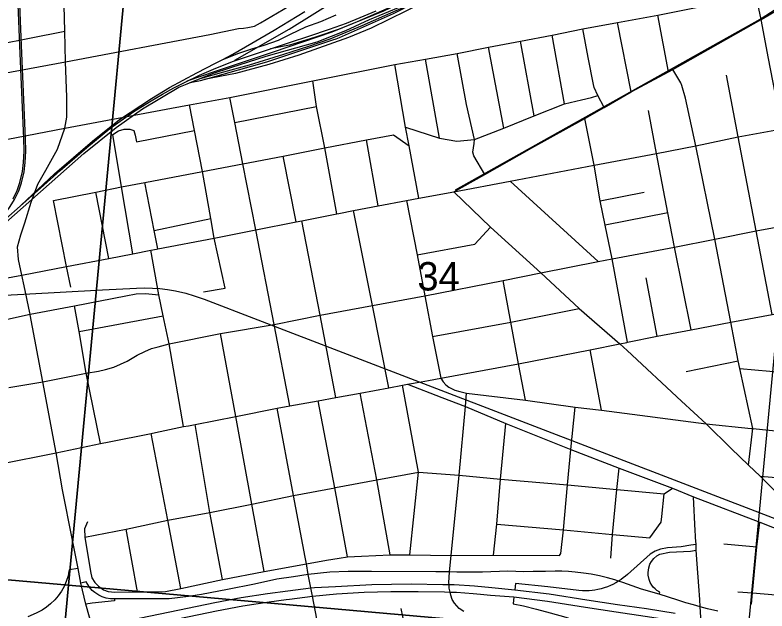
# Model space of a CAD drawing. Extents: x 0 to 34, y 0 to 22.
# Drawn here: x 7.018 to 8.126, y 17.945 to 18.823 of the extents above; entities that cross this region are included whole.
import ezdxf

# ---------------------------------------------------------------- set-up
doc = ezdxf.new("R2010")
doc.units = 0
for name, color, linetype in [('Default', 7, 'Continuous'), ('GM_X_City_Street', 7, 'Continuous'), ('GM_X_Interchange_Ramps', 7, 'Continuous'), ('GM_X_Rail_Line', 7, 'Continuous'), ('GM_X_Section', 7, 'Continuous'), ('GM_X_Section_Text', 7, 'Continuous'), ('GM_X_US_Route', 7, 'Continuous')]:
    doc.layers.add(name, color=color, linetype=linetype)

msp = doc.modelspace()

# ---------------------------------------------------------------- linework, layer by layer
at = {"layer": 'Default'}
msp.add_lwpolyline([(8.9, 17.824), (8.9, 18.837), (8.1916, 18.9018), (8.0955, 17.8939)], close=True, dxfattribs=at)
at = {"layer": 'GM_X_City_Street'}
for p, q in [((8.1174, 18.816), (8.11, 18.8512)), ((7.9806, 18.7392), (7.965, 18.8226)), ((7.9257, 18.7096), (7.9057, 18.8117)), ((7.8276, 18.6921), (7.8091, 18.7933)), ((7.7829, 18.6743), (7.7626, 18.7843)), ((7.7383, 18.656), (7.7155, 18.7752)), ((7.6432, 18.6416), (7.6225, 18.7577)), ((7.5934, 18.6576), (7.5776, 18.7501)), ((8.0832, 18.6431), (8.0661, 18.7341)), ((7.0913, 18.6562), (7.2484, 18.6854)), ((7.3417, 18.6644), (7.4622, 18.688)), ((7.9629, 18.619), (7.9514, 18.6819)), ((7.8711, 18.6014), (7.8573, 18.6703)), ((6.9692, 18.6326), (7.0913, 18.6562)), ((7.5985, 18.6302), (7.5934, 18.6576)), ((7.5531, 18.5417), (7.536, 18.6387)), ((7.6127, 18.5529), (7.5985, 18.6302)), ((7.4321, 18.518), (7.4132, 18.6151)), ((7.8773, 18.4597), (7.7473, 18.5778)), ((7.1559, 18.4642), (7.1368, 18.5619)), ((7.8802, 18.5492), (7.9449, 18.5619)), ((7.0939, 18.4523), (7.0748, 18.5494)), ((7.9796, 18.5312), (7.8876, 18.5131)), ((7.223, 18.5053), (7.3064, 18.5229)), ((7.3275, 18.4202), (7.3115, 18.4942)), ((7.1001, 18.4219), (7.0939, 18.4523)), ((7.964, 18.3495), (7.9477, 18.4356)), ((7.2958, 18.4152), (7.3275, 18.4202)), ((7.1124, 18.3567), (7.2364, 18.3797)), ((7.9089, 18.3384), (7.9192, 18.3405)), ((7.882, 18.2408), (7.8653, 18.3295)), ((8.0065, 18.2975), (8.0832, 18.3133)), ((8.0857, 18.302), (8.2018, 18.2919)), ((7.6126, 18.1492), (7.5887, 18.2777)), ((7.2734, 18.2177), (7.2835, 18.2194)), ((8.0988, 18.1598), (8.1049, 18.2137)), ((7.5997, 18.0275), (7.6126, 18.1492)), ((8.0201, 18.063), (8.0173, 18.113)), ((7.1985, 17.9733), (7.1818, 18.0655)), ((8.0622, 18.0438), (8.1109, 18.0393))]:
    msp.add_line(p, q, dxfattribs=at)
for points in [[(7.0925, 18.7539), (7.3049, 18.7941), (7.347, 18.8031), (7.3544, 18.8033), (7.361, 18.8045), (7.3708, 18.8066), (7.3794, 18.8113), (7.4466, 18.851), (7.4643, 18.8617), (7.4867, 18.8763), (7.504, 18.8897), (7.5413, 18.9305), (7.6194, 19.0175), (7.6749, 19.0793), (7.6862, 19.0903), (7.6996, 19.0991), (7.7156, 19.1082), (7.7525, 19.1279), (7.8252, 19.1687), (7.8548, 19.1858), (7.8711, 19.1944), (7.8843, 19.1991), (7.9635, 19.2198), (8.0347, 19.2363)], [(7.0925, 18.7539), (7.0913, 18.799), (7.0897, 18.8561), (7.0926, 18.8866), (7.0936, 18.8947)], [(7.3072, 18.6963), (7.3346, 18.7014), (7.4566, 18.7256), (7.5776, 18.7501), (7.6225, 18.7577), (7.6693, 18.7659), (7.7155, 18.7752), (7.7626, 18.7843), (7.8091, 18.7933), (7.8546, 18.8022), (7.9057, 18.8117), (7.965, 18.8226), (8.046, 18.8388), (8.11, 18.8512), (8.2002, 18.8698)], [(8.1174, 18.816), (8.1494, 18.8348), (8.182, 18.8564), (8.2002, 18.8698)], [(7.6643, 18.5624), (7.71, 18.5878), (7.7795, 18.6269), (7.8573, 18.6703), (7.8859, 18.6867), (7.9257, 18.7096), (7.9806, 18.7392), (7.9871, 18.7427), (8.1174, 18.816)], [(8.148, 18.6552), (8.1281, 18.7589), (8.1174, 18.816)], [(7.8859, 18.6867), (7.8764, 18.7044), (7.8712, 18.7161), (7.87, 18.7205), (7.8625, 18.7602), (7.8546, 18.8022)], [(6.7855, 18.7401), (6.8707, 18.7556), (6.942, 18.7696), (7.0913, 18.799)], [(7.71, 18.5878), (7.694, 18.6154), (7.6923, 18.6206), (7.6945, 18.6333), (7.6947, 18.6393), (7.6832, 18.6909), (7.6693, 18.7659)], [(6.6426, 18.6695), (6.7128, 18.6828), (6.7929, 18.6975), (6.8794, 18.7138), (6.9497, 18.7272), (6.9724, 18.7315), (7.0925, 18.7539)], [(7.0913, 18.6562), (7.0944, 18.6722), (7.0944, 18.702), (7.0925, 18.7539)], [(8.0209, 18.6303), (8.0059, 18.7005), (8.0002, 18.719), (7.9987, 18.7229), (7.9871, 18.7427)], [(7.492, 18.53), (7.4746, 18.6269), (7.4622, 18.688), (7.4566, 18.7256)], [(7.3727, 18.5065), (7.3534, 18.6037), (7.3417, 18.6644), (7.3346, 18.7014)], [(7.5934, 18.6576), (7.6432, 18.6416), (7.6687, 18.6371), (7.6947, 18.6393), (7.7383, 18.656), (7.7829, 18.6743), (7.8276, 18.6921), (7.8525, 18.6978), (7.8675, 18.7012), (7.8764, 18.7044)], [(7.2484, 18.6854), (7.275, 18.6904), (7.3072, 18.6963)], [(7.3115, 18.4942), (7.3064, 18.5229), (7.294, 18.5923), (7.2823, 18.6526), (7.275, 18.6904)], [(7.0278, 18.4395), (7.0231, 18.4628), (7.0215, 18.4811), (7.0263, 18.4992), (7.0325, 18.5169), (7.0417, 18.5471), (7.0516, 18.5738), (7.0635, 18.5942), (7.0805, 18.625), (7.0913, 18.6562)], [(7.162, 18.6466), (7.1703, 18.6521), (7.1789, 18.6546), (7.1871, 18.6546), (7.1932, 18.6528), (7.1947, 18.6458), (7.1967, 18.6358), (7.2823, 18.6526)], [(7.1915, 18.4711), (7.175, 18.5696), (7.162, 18.6466)], [(7.4132, 18.6151), (7.4746, 18.6269), (7.536, 18.6387), (7.5757, 18.6463), (7.5985, 18.6302)], [(7.6643, 18.5624), (7.7473, 18.5778), (7.8711, 18.6014), (7.9629, 18.619), (8.0209, 18.6303), (8.0832, 18.6431), (8.148, 18.6552)], [(8.1332, 18.3817), (8.1097, 18.5047), (8.0832, 18.6431)], [(8.1049, 18.2137), (8.0857, 18.302), (8.0832, 18.3133), (8.0725, 18.3705), (8.0491, 18.4926), (8.0209, 18.6303)], [(7.0748, 18.5494), (7.1368, 18.5619), (7.175, 18.5696), (7.209, 18.5761), (7.294, 18.5923), (7.3534, 18.6037), (7.4132, 18.6151)], [(8.0139, 18.3588), (7.9897, 18.481), (7.9796, 18.5312), (7.9629, 18.619)], [(7.9203, 18.3407), (7.8975, 18.4634), (7.8876, 18.5131), (7.8802, 18.5492), (7.8711, 18.6014)], [(7.2283, 18.4785), (7.223, 18.5053), (7.209, 18.5761)], [(7.4949, 18.5306), (7.5165, 18.5347), (7.5531, 18.5417), (7.5945, 18.5495), (7.6127, 18.5529), (7.6643, 18.5624)], [(7.6643, 18.5624), (7.7184, 18.5101), (7.7928, 18.4428), (7.849, 18.3907), (7.9089, 18.3384), (7.9196, 18.3285), (8, 18.2541), (8.0362, 18.2208), (8.0729, 18.1843), (8.0988, 18.1598), (8.1159, 18.1436), (8.1623, 18.0962), (8.1818, 18.0762), (8.1973, 18.0588), (8.1998, 18.0478), (8.2056, 18.0411), (8.2168, 18.0349), (8.2279, 18.0282), (8.2373, 18.0182)], [(7.5945, 18.5495), (7.6102, 18.4697), (7.6218, 18.409), (7.633, 18.349), (7.6455, 18.288), (7.6487, 18.2825), (7.6525, 18.2778), (7.6572, 18.2744), (7.6657, 18.2703), (7.6732, 18.2681), (7.6832, 18.2659), (7.7698, 18.2552), (7.843, 18.2452), (7.882, 18.2408), (8.0362, 18.2208), (8.1024, 18.2139), (8.1049, 18.2137), (8.1822, 18.2058)], [(7.5687, 18.2738), (7.5447, 18.3949), (7.5165, 18.5347)], [(7.2264, 18.4781), (7.2283, 18.4785), (7.3115, 18.4942), (7.3727, 18.5065), (7.4321, 18.518), (7.4404, 18.5197), (7.492, 18.53), (7.4949, 18.5306)], [(7.245, 18.3386), (7.3205, 18.3534), (7.3999, 18.3671), (7.4676, 18.3805), (7.5447, 18.3949), (7.6218, 18.409), (7.7373, 18.4315), (7.7928, 18.4428), (7.8773, 18.4597), (7.8975, 18.4634), (7.9897, 18.481), (8.0491, 18.4926), (8.1097, 18.5047), (8.1741, 18.5167), (8.176, 18.5171)], [(7.4908, 18.2593), (7.4676, 18.3805), (7.4404, 18.5197)], [(7.4228, 18.2472), (7.3999, 18.3671), (7.3727, 18.5065)], [(7.6102, 18.4697), (7.6956, 18.485), (7.7184, 18.5101)], [(7.0278, 18.4395), (7.0939, 18.4523), (7.1559, 18.4642), (7.1915, 18.4711), (7.2178, 18.4762), (7.2264, 18.4781)], [(7.2663, 18.2164), (7.245, 18.3386), (7.2364, 18.3797), (7.2299, 18.4107), (7.2178, 18.4762)], [(6.6281, 18.365), (6.6743, 18.3745), (6.761, 18.3904), (6.8494, 18.406), (6.9216, 18.4197), (7.0278, 18.4395)], [(7.0398, 18.3841), (7.0313, 18.4238), (7.0278, 18.4395)], [(7.7698, 18.2552), (7.7599, 18.3091), (7.7482, 18.3705), (7.7373, 18.4315)], [(6.8698, 18.3484), (6.9321, 18.3607), (6.9339, 18.3611), (6.9889, 18.3708), (7.0402, 18.3822), (7.1055, 18.3946), (7.1814, 18.409), (7.1963, 18.4119), (7.21, 18.4125), (7.2299, 18.4107)], [(7.1438, 18.1914), (7.1229, 18.2951), (7.1124, 18.3567), (7.1055, 18.3946)], [(7.633, 18.349), (7.7482, 18.3705), (7.849, 18.3907)], [(7.9192, 18.3405), (7.9203, 18.3407), (7.964, 18.3495), (8.0139, 18.3588), (8.0725, 18.3705), (8.1332, 18.3817), (8.1976, 18.3945)], [(7.0403, 18.3813), (7.0402, 18.3822), (7.0398, 18.3841)], [(7.1089, 18.0174), (7.1023, 18.0518), (7.0878, 18.1233), (7.0783, 18.1779), (7.0589, 18.2826), (7.0403, 18.3813)], [(7.3851, 18.0028), (7.3666, 18.1023), (7.3431, 18.2313), (7.3205, 18.3534)], [(7.009, 18.274), (7.0589, 18.2826), (7.1229, 18.2951), (7.1411, 18.2982), (7.1513, 18.3004), (7.1637, 18.3038), (7.183, 18.3129), (7.1977, 18.3216), (7.2094, 18.3273), (7.2189, 18.3314), (7.2287, 18.3341), (7.245, 18.3386)], [(7.6162, 18.2825), (7.6271, 18.2845), (7.6455, 18.288), (7.7599, 18.3091), (7.8653, 18.3295), (7.9089, 18.3384)], [(7.2835, 18.2194), (7.3431, 18.2313), (7.4043, 18.2435), (7.4228, 18.2472), (7.4644, 18.2546), (7.4908, 18.2593), (7.5266, 18.2656), (7.5687, 18.2738), (7.5887, 18.2777), (7.5964, 18.2788), (7.6162, 18.2825)], [(7.5964, 18.2788), (7.6466, 18.2594), (7.6815, 18.2461), (7.741, 18.2209), (7.8369, 18.1828), (7.9081, 18.1554), (7.9866, 18.1257), (8.0173, 18.113), (8.1151, 18.0758), (8.1736, 18.0524), (8.184, 18.049), (8.191, 18.0528), (8.1973, 18.0588)], [(7.5704, 18.0274), (7.5512, 18.1382), (7.5266, 18.2656)], [(7.679, 17.944), (7.6724, 17.9487), (7.6654, 17.9563), (7.6619, 17.9619), (7.6599, 17.9681), (7.6589, 17.9728), (7.6576, 17.9784), (7.6574, 17.9838), (7.6573, 17.9865), (7.6582, 18.0024), (7.6606, 18.0267), (7.6724, 18.1449), (7.6815, 18.2461), (7.6832, 18.2659)], [(7.5078, 18.0245), (7.4891, 18.1264), (7.4644, 18.2546)], [(7.4453, 18.0243), (7.4282, 18.1151), (7.4043, 18.2435)], [(7.8223, 18.0296), (7.8262, 18.0642), (7.832, 18.1309), (7.8369, 18.1828), (7.843, 18.2452)], [(7.225, 18.2078), (7.2663, 18.2164), (7.2734, 18.2177)], [(7.3236, 17.9913), (7.305, 18.0902), (7.2835, 18.2194)], [(7.7229, 18.0272), (7.7276, 18.0728), (7.7331, 18.1392), (7.741, 18.2209)], [(7.1566, 18.1939), (7.2183, 18.2064), (7.225, 18.2078)], [(7.2622, 17.9779), (7.2431, 18.0785), (7.2183, 18.2064)], [(6.8157, 18.129), (6.8493, 18.1343), (6.91, 18.1445), (6.9941, 18.1612), (7.0783, 18.1779), (7.1438, 18.1914), (7.1566, 18.1939)], [(7.4902, 18.1266), (7.5512, 18.1382), (7.6126, 18.1492)], [(7.6126, 18.1492), (7.6724, 18.1449), (7.7331, 18.1392), (7.832, 18.1309), (7.9045, 18.124), (7.9743, 18.1176), (7.9866, 18.1257)], [(7.8955, 18.0228), (7.898, 18.0577), (7.9045, 18.124), (7.9081, 18.1554)], [(8.1159, 18.1436), (8.1512, 18.1403), (8.1768, 18.1377), (8.2753, 18.1274), (8.3428, 18.121), (8.4026, 18.115), (8.5109, 18.1033)], [(7.1209, 18.0538), (7.1818, 18.0655), (7.2431, 18.0785), (7.305, 18.0902), (7.3666, 18.1023), (7.4282, 18.1151), (7.4891, 18.1264), (7.4902, 18.1266)], [(7.97, 18.0758), (7.9711, 18.084), (7.9743, 18.1176)], [(7.1247, 18.0762), (7.1201, 18.066), (7.1209, 18.0538), (7.129, 18.0028), (7.1311, 17.9939), (7.1353, 17.9868), (7.1408, 17.9813), (7.1484, 17.9762), (7.1551, 17.9737), (7.1648, 17.9728), (7.1985, 17.9733), (7.2291, 17.9729), (7.2394, 17.9736), (7.2622, 17.9779), (7.3236, 17.9913), (7.3851, 18.0028), (7.4472, 18.0142), (7.4768, 18.0196), (7.4955, 18.0225), (7.5078, 18.0245), (7.5285, 18.0256), (7.5704, 18.0274), (7.5997, 18.0275), (7.6606, 18.0267), (7.7229, 18.0272), (7.8199, 18.0267), (7.8223, 18.0296)], [(7.7276, 18.0728), (7.8262, 18.0642), (7.898, 18.0577), (7.9534, 18.0528), (7.97, 18.0758)], [(8.1029, 17.955), (8.1043, 17.9716), (8.1109, 18.0393), (8.1151, 18.0758)], [(8.0206, 18.0529), (8.0204, 18.056), (8.0201, 18.063)], [(8.023, 18.0144), (8.0215, 18.0343), (8.0213, 18.0427), (8.0206, 18.0529)], [(7.1011, 17.7474), (7.1314, 17.7736), (7.1444, 17.7898), (7.1488, 17.7991), (7.1519, 17.8101), (7.1531, 17.8214), (7.1521, 17.8393), (7.1491, 17.8553), (7.1356, 17.9083), (7.1323, 17.9201), (7.1223, 17.955), (7.1151, 17.9861), (7.1108, 18.0073), (7.1089, 18.0174)], [(7.4625, 17.9333), (7.4561, 17.9669), (7.4538, 17.9788), (7.45, 17.9984), (7.4472, 18.0142), (7.4453, 18.0243)], [(8.032, 17.8842), (8.0305, 17.9026), (8.029, 17.9246), (8.0286, 17.9302), (8.0283, 17.936), (8.0274, 17.9511), (8.0268, 17.962), (8.0253, 17.9814), (8.023, 18.0144)], [(8.0829, 17.9731), (8.1043, 17.9716), (8.1672, 17.9664), (8.2215, 17.962), (8.2986, 17.9567)], [(7.5803, 17.8061), (7.5888, 17.8755), (7.5925, 17.9164), (7.5892, 17.937), (7.5869, 17.9484)]]:
    msp.add_lwpolyline(points, dxfattribs=at)
at = {"layer": 'GM_X_Interchange_Ramps'}
for points in [[(8.0213, 18.0427), (8.0134, 18.0416), (7.9992, 18.0395), (7.979, 18.0378), (7.9691, 18.0361), (7.9612, 18.0332), (7.9538, 18.0285), (7.9204, 17.9988), (7.9174, 17.9962), (7.9141, 17.9936), (7.9112, 17.9914), (7.9082, 17.9894), (7.9071, 17.9887), (7.9032, 17.9864), (7.8987, 17.984), (7.8953, 17.9825), (7.8907, 17.9806), (7.8859, 17.979), (7.8815, 17.9776), (7.8765, 17.9765), (7.872, 17.9757), (7.868, 17.9752), (7.8636, 17.9748), (7.8591, 17.9747), (7.8539, 17.9748), (7.8488, 17.9752), (7.8029, 17.9806), (7.7555, 17.9856), (7.7543, 17.9761)], [(7.9669, 17.9695), (7.9679, 17.9727), (7.9636, 17.9753), (7.961, 17.9774), (7.9582, 17.9802), (7.9562, 17.9828), (7.9538, 17.9868), (7.952, 17.9912), (7.9507, 17.9975), (7.9506, 18.0018), (7.9515, 18.0085), (7.9534, 18.0138), (7.9558, 18.018), (7.959, 18.022), (7.9633, 18.0259), (7.9677, 18.0285)], [(7.9677, 18.0285), (7.9681, 18.0288), (7.9822, 18.0317), (8.0131, 18.0332), (8.0215, 18.0343)], [(7.1108, 18.0073), (7.0975, 18.0056), (7.0974, 18.0034), (7.0962, 17.9969), (7.0933, 17.9882), (7.0902, 17.9811), (7.0864, 17.9743), (7.0815, 17.9671), (7.0765, 17.9613), (7.0702, 17.9552), (7.0644, 17.9506), (7.0579, 17.9463), (7.049, 17.9417), (7.037, 17.9364)], [(8.0535, 17.9448), (8.0384, 17.9479), (8.0274, 17.9511), (8.0173, 17.9537), (8.0063, 17.957), (7.9947, 17.9608), (7.9669, 17.9695), (7.9409, 17.9771), (7.9133, 17.9867), (7.9071, 17.9887), (7.9017, 17.9906), (7.8909, 17.9937), (7.8788, 17.9966), (7.867, 17.999), (7.8554, 18.0008), (7.8434, 18.0022), (7.8332, 18.003), (7.8236, 18.0034), (7.8139, 18.0034), (7.7995, 18.0029), (7.7812, 18.0031), (7.7677, 18.0027), (7.7439, 18.0033), (7.7069, 18.0019), (7.669, 18.0023), (7.6582, 18.0024), (7.6379, 18.0025), (7.543, 18.003), (7.5088, 18.0031), (7.4817, 18.002), (7.45, 17.9984), (7.4284, 17.9954), (7.4038, 17.9916), (7.3705, 17.9843), (7.331, 17.9767), (7.2928, 17.9694), (7.2733, 17.966), (7.2451, 17.9627), (7.1646, 17.963), (7.1586, 17.963), (7.1523, 17.9639), (7.1462, 17.9659), (7.1414, 17.9681), (7.1356, 17.9719), (7.1318, 17.9752), (7.1275, 17.9802), (7.1251, 17.9837), (7.1229, 17.9878), (7.1151, 17.9861)], [(7.1646, 17.963), (7.1646, 17.9596), (7.1314, 17.9565), (7.1223, 17.955)], [(7.7529, 17.9657), (7.7518, 17.9556), (7.7673, 17.9524), (7.7864, 17.9477), (7.8064, 17.9422), (7.8295, 17.9356), (7.8515, 17.928), (7.8804, 17.9167), (7.9213, 17.9005), (7.946, 17.891), (7.947, 17.8907)]]:
    msp.add_lwpolyline(points, dxfattribs=at)
at = {"layer": 'GM_X_Rail_Line'}
for p, q in [((7.2715, 18.726), (7.315, 18.7406)), ((7.2748, 18.7228), (7.2909, 18.7292))]:
    msp.add_line(p, q, dxfattribs=at)
for points in [[(6.9172, 18.4495), (6.9779, 18.5037), (6.9926, 18.518), (7.0027, 18.5295), (7.011, 18.5407), (7.0173, 18.5508), (7.0234, 18.5636), (7.0275, 18.5754), (7.0315, 18.5919), (7.0329, 18.6055), (7.0337, 18.6224), (7.0332, 18.6411), (7.0275, 18.7777), (7.0233, 18.8758), (7.0198, 18.9579), (7.0177, 18.9936), (7.0165, 19.0545), (7.0169, 19.0993), (7.0196, 19.1603), (7.0518, 19.4875), (7.1172, 20.218), (7.1401, 20.4528), (7.169, 20.8004), (7.1773, 20.9)], [(7.315, 18.7406), (7.3985, 18.7687), (7.485, 18.7978), (7.5613, 18.829), (7.7648, 18.9251), (8.1982, 19.1361), (8.6248, 19.3431), (8.7733, 19.4142), (8.8684, 19.458)], [(7.6668, 18.5653), (8.1158, 18.8165), (8.1934, 18.8674), (8.6624, 19.2063), (8.9, 19.382)], [(7.342, 18.7562), (7.4219, 18.8021), (7.603, 18.9154), (7.8838, 19.0818), (8.0994, 19.2062), (8.1732, 19.2502)], [(8.1525, 19.121), (8.1259, 19.1034), (8.0162, 19.0506), (7.8155, 18.9528), (7.7483, 18.9204), (7.6912, 18.8931), (7.5659, 18.8318), (7.522, 18.8129), (7.4953, 18.802), (7.4604, 18.7902), (7.4221, 18.7782), (7.3945, 18.773)], [(6.8284, 18.3637), (6.9912, 18.506), (7.1192, 18.6186), (7.1671, 18.6571), (7.2055, 18.6844), (7.2591, 18.7167), (7.2715, 18.7216), (7.2748, 18.7228), (7.2783, 18.7237), (7.291, 18.7264), (7.2965, 18.7277), (7.302, 18.7291), (7.3889, 18.7536), (7.486, 18.786), (7.4911, 18.7879), (7.4961, 18.7899), (7.5753, 18.8249), (7.6053, 18.84), (7.8012, 18.9357), (7.897, 18.9824)], [(7.2909, 18.7292), (7.3091, 18.7364), (7.3358, 18.7453), (7.3877, 18.7624), (7.463, 18.7834), (7.5054, 18.8002), (7.5403, 18.816), (7.5827, 18.8337), (7.611, 18.8479), (7.6619, 18.8719), (7.7073, 18.8899), (7.6465, 18.8551), (7.6208, 18.8416), (7.5426, 18.8035), (7.5093, 18.7897), (7.4363, 18.7637), (7.3918, 18.7497), (7.3426, 18.7366), (7.2965, 18.7277)], [(7.0151, 18.552), (7.0211, 18.5645), (7.0251, 18.5761), (7.0291, 18.5923), (7.0304, 18.6057), (7.0312, 18.6224), (7.0307, 18.641), (7.025, 18.7776), (7.0209, 18.8757)], [(7.2909, 18.7292), (7.3258, 18.7389), (7.3632, 18.7496), (7.4138, 18.7649), (7.4508, 18.777), (7.4822, 18.7876), (7.5292, 18.8074), (7.5797, 18.8295), (7.6208, 18.8476)], [(6.7738, 18.3211), (6.8302, 18.3707), (6.8754, 18.4104), (6.974, 18.496), (7.0556, 18.5678), (7.0845, 18.5938), (7.1238, 18.6275), (7.1578, 18.6558), (7.1931, 18.6806), (7.2186, 18.6966), (7.2353, 18.7062), (7.2519, 18.7154), (7.2674, 18.7234), (7.2899, 18.7342), (7.3137, 18.7445), (7.3397, 18.7548), (7.3945, 18.773), (7.424, 18.7826), (7.4509, 18.7915), (7.481, 18.8018), (7.5062, 18.8109), (7.5263, 18.8189), (7.5499, 18.8289)], [(7.3229, 18.7568), (7.3389, 18.7653), (7.3669, 18.7813), (7.3997, 18.8004), (7.4451, 18.828)], [(7.3229, 18.7568), (7.3461, 18.7662), (7.3667, 18.7729), (7.3849, 18.7782), (7.4061, 18.7859), (7.4237, 18.7946), (7.4463, 18.8055), (7.4685, 18.8134), (7.4913, 18.8229)], [(7.0269, 18.5426), (7.0759, 18.5888), (7.1319, 18.6371), (7.1717, 18.6688), (7.2191, 18.6999), (7.2455, 18.7159), (7.286, 18.7374), (7.3134, 18.7517), (7.3229, 18.7568)], [(6.8284, 18.3637), (6.8396, 18.3714), (6.8512, 18.3793), (6.8729, 18.3942), (6.884, 18.3984), (6.8954, 18.4017), (6.907, 18.4039), (6.9196, 18.4054), (6.9363, 18.4069), (7.0309, 18.4115), (7.1469, 18.418), (7.1967, 18.4204), (7.2094, 18.4207), (7.2207, 18.4206), (7.2312, 18.4198), (7.2426, 18.4186), (7.2544, 18.4165), (7.2695, 18.4129), (7.2818, 18.4091), (7.2964, 18.4043), (7.3757, 18.3737), (8.3965, 17.9816), (8.5687, 17.9149)]]:
    msp.add_lwpolyline(points, dxfattribs=at)
at = {"layer": 'GM_X_Section'}
for points in [[(6.649, 19.0423), (7.1919, 18.9909), (7.0966, 17.983), (6.1181, 18.0687), (6.1644, 18.6034)], [(7.1919, 18.9909), (8.1916, 18.9018), (8.0955, 17.8939), (7.0966, 17.983)], [(6.1181, 18.0687), (7.0966, 17.983), (7.0031, 16.9763), (6.2217, 17.0542), (6.1566, 17.3584), (6.0732, 17.5126)], [(7.0966, 17.983), (8.0955, 17.8939), (8.0016, 16.8868), (7.0031, 16.9763)]]:
    msp.add_lwpolyline(points, close=True, dxfattribs=at)
at = {"layer": 'GM_X_US_Route'}
for points in [[(7.1323, 17.9201), (7.2721, 17.9491), (7.3123, 17.9573), (7.3509, 17.9646), (7.39, 17.9705), (7.4198, 17.9746), (7.4538, 17.9788), (7.4591, 17.9794), (7.4901, 17.9811), (7.5437, 17.984), (7.6014, 17.985), (7.6482, 17.9839), (7.6574, 17.9838), (7.6651, 17.9837), (7.6949, 17.9817), (7.7202, 17.9794), (7.7543, 17.9761), (7.8047, 17.9703), (7.8605, 17.9613), (7.9057, 17.9545), (7.9482, 17.9483), (7.9904, 17.9417)], [(7.4173, 17.9619), (7.4223, 17.9625), (7.4561, 17.9669), (7.4918, 17.9702), (7.5322, 17.9724), (7.5715, 17.9737), (7.6118, 17.9737), (7.6505, 17.9732), (7.6589, 17.9728), (7.6682, 17.9724), (7.6931, 17.9707), (7.7038, 17.9697)], [(7.7038, 17.9697), (7.7184, 17.9684), (7.7529, 17.9657)], [(7.1066, 17.9022), (7.1356, 17.9083), (7.2746, 17.937), (7.3148, 17.9453), (7.3534, 17.9525), (7.3925, 17.9585), (7.4173, 17.9619)], [(7.7529, 17.9657), (7.8026, 17.9594), (7.8584, 17.9503), (7.9036, 17.9436), (7.9461, 17.9373), (7.9883, 17.9307), (8.0188, 17.9263), (8.029, 17.9246), (8.0543, 17.9204), (8.0913, 17.9148), (8.1427, 17.9084), (8.1741, 17.9054), (8.1994, 17.9028), (8.2428, 17.9006), (8.2846, 17.8992)]]:
    msp.add_lwpolyline(points, dxfattribs=at)

# ---------------------------------------------------------------- texts
at = {"layer": 'GM_X_Section_Text'}
msp.add_text('34', height=0.04186, rotation=0, dxfattribs=at).set_placement((7.6108, 18.417))

doc.saveas('drawing.dxf')
